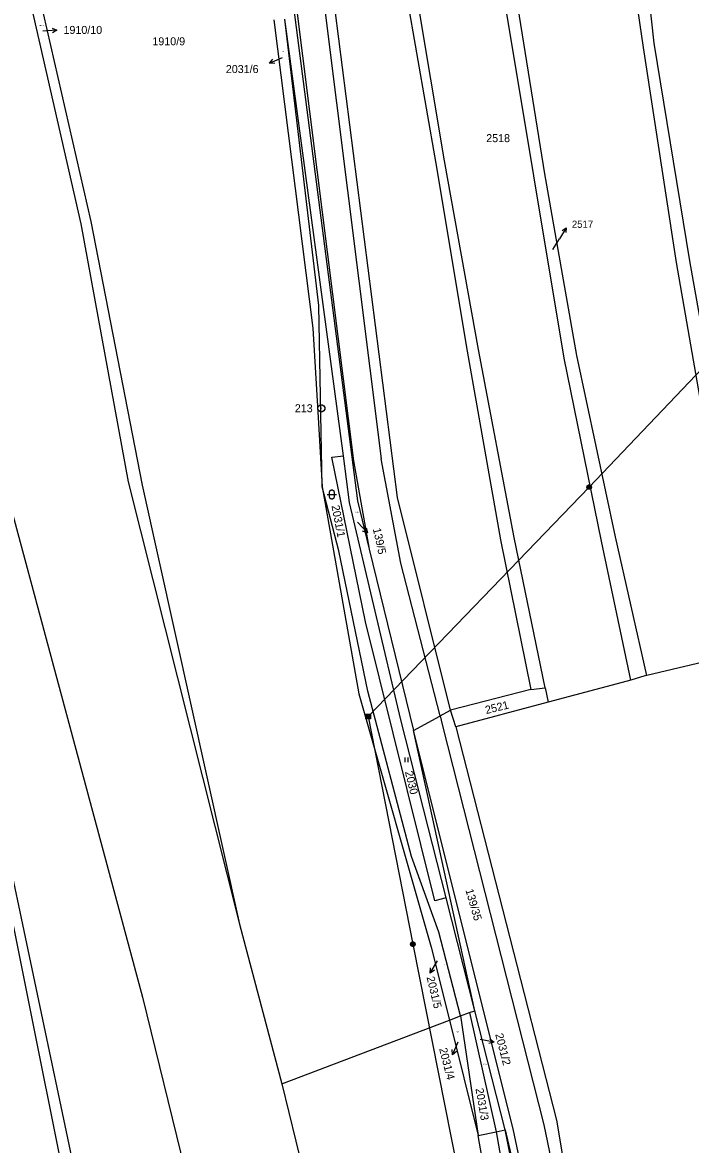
# Model space of a CAD drawing. Extents: x -609861 to -605046, y -1120287 to -1116307.
# Drawn here: x -607250.8 to -607108.9, y -1118743 to -1118504.6 of the extents above; entities that cross this region are included whole.
import ezdxf

# ---------------------------------------------------------------- set-up
doc = ezdxf.new("R2010")
doc.units = 0
for name, color, linetype in [('Vrstva 1', 7, 'Continuous'), ('Vrstva 2', 7, 'Continuous'), ('Vrstva 3', 7, 'Continuous'), ('Vrstva 4', 7, 'Continuous'), ('Vrstva 6', 7, 'Continuous'), ('Vrstva 7', 7, 'Continuous'), ('Vrstva 8', 7, 'Continuous')]:
    doc.layers.add(name, color=color, linetype=linetype)

msp = doc.modelspace()

# ---------------------------------------------------------------- linework, layer by layer
at = {"layer": 'Vrstva 1'}
for p, q in [((-607120.64, -1118472.66), (-607116.66, -1118509.04)), ((-607124.32, -1118473.3), (-607118.94, -1118509.95)), ((-607250.62, -1118493.73), (-607238.38, -1118547.37)), ((-607248.49, -1118493.49), (-607236.26, -1118546.93)), ((-607170.21, -1118493.2), (-607162.96, -1118534.58)), ((-607161.12, -1118534.04), (-607167.71, -1118494.46)), ((-607142.16, -1118537.19), (-607148.58, -1118498.62)), ((-607139.78, -1118536.75), (-607146.07, -1118497.94)), ((-607182.6, -1118596.66), (-607195.06, -1118503.92)), ((-607187.79, -1118564.73), (-607195.06, -1118503.92)), ((-607193.08, -1118501.84), (-607179.6, -1118606.23)), ((-607171.11, -1118605.54), (-607184.37, -1118502.01)), ((-607197.37, -1118504.09), (-607189.06, -1118569.6)), ((-607118.94, -1118509.95), (-607111.9, -1118555.62)), ((-607116.66, -1118509.04), (-607109.06, -1118555.27)), ((-607162.96, -1118534.58), (-607156.32, -1118574.45)), ((-607153.86, -1118574.13), (-607161.12, -1118534.04)), ((-607135.66, -1118575.96), (-607142.16, -1118537.19)), ((-607133, -1118575.38), (-607139.78, -1118536.75)), ((-607236.26, -1118546.93), (-607225.31, -1118602.95)), ((-607238.38, -1118547.37), (-607228.29, -1118602.2)), ((-607111.9, -1118555.62), (-607104.5, -1118598.32)), ((-607109.06, -1118555.27), (-607101.47, -1118598.29)), ((-607187.1, -1118603.25), (-607187.79, -1118564.73)), ((-607189.06, -1118569.6), (-607188.02, -1118587.35)), ((-607156.32, -1118574.45), (-607149.2, -1118614.56)), ((-607146.35, -1118614.02), (-607153.86, -1118574.13)), ((-607124.81, -1118613.9), (-607133, -1118575.38)), ((-607127.74, -1118614.83), (-607135.66, -1118575.96)), ((-607188.02, -1118587.35), (-607187.1, -1118603.25)), ((-607185.07, -1118596.99), (-607182.6, -1118596.66)), ((-607177.86, -1118631.95), (-607185.07, -1118596.99)), ((-607181.26, -1118606.57), (-607182.6, -1118596.66)), ((-607228.29, -1118602.2), (-607204.68, -1118696.17)), ((-607225.31, -1118602.95), (-607204.68, -1118696.17)), ((-607183.59, -1118616.86), (-607187.1, -1118603.25)), ((-607187.1, -1118603.25), (-607179.31, -1118647.22)), ((-607253.78, -1118605.57), (-607225.23, -1118711.66)), ((-607170.4, -1118652.8), (-607181.26, -1118606.57)), ((-607179.6, -1118606.23), (-607177.1, -1118616.51)), ((-607159.81, -1118650.74), (-607171.11, -1118605.54)), ((-607149.2, -1118614.56), (-607142.8, -1118646.36)), ((-607139.71, -1118645.96), (-607146.35, -1118614.02)), ((-607121.56, -1118644.33), (-607127.74, -1118614.83)), ((-607118.12, -1118643.33), (-607124.81, -1118613.9)), ((-607177.37, -1118646.66), (-607183.59, -1118616.86)), ((-607177.1, -1118616.51), (-607167.73, -1118655.05)), ((-607163.2, -1118691.21), (-607177.86, -1118631.95)), ((-607097.53, -1118638.45), (-607118.12, -1118643.33)), ((-607122.34, -1118644.56), (-607139.07, -1118649.04)), ((-607121.56, -1118644.33), (-607122.34, -1118644.56)), ((-607118.59, -1118643.44), (-607121.56, -1118644.33)), ((-607118.12, -1118643.33), (-607118.59, -1118643.44)), ((-607168.14, -1118681.83), (-607177.37, -1118646.66)), ((-607142.8, -1118646.36), (-607159.81, -1118650.74)), ((-607142.8, -1118646.36), (-607139.71, -1118645.96)), ((-607139.71, -1118645.96), (-607139.07, -1118649.04)), ((-607179.31, -1118647.22), (-607163.92, -1118701.08)), ((-607139.07, -1118649.04), (-607158.69, -1118654.28)), ((-607162.01, -1118651.94), (-607159.81, -1118650.74)), ((-607158.69, -1118654.28), (-607159.81, -1118650.74)), ((-607160.78, -1118690.6), (-607170.4, -1118652.8)), ((-607167.73, -1118655.05), (-607162.12, -1118652)), ((-607162.12, -1118652), (-607162.01, -1118651.94)), ((-607154.67, -1118714.59), (-607167.73, -1118655.05)), ((-607158.69, -1118654.28), (-607137.33, -1118737.79)), ((-607258.21, -1118661.04), (-607239.75, -1118748.45)), ((-607242.11, -1118749.05), (-607259.71, -1118661.44)), ((-607162.34, -1118697.92), (-607168.14, -1118681.83)), ((-607160.78, -1118690.6), (-607163.2, -1118691.21)), ((-607154.67, -1118714.59), (-607160.78, -1118690.6)), ((-607204.68, -1118696.17), (-607195.67, -1118730.14)), ((-607157.68, -1118715.64), (-607162.34, -1118697.92)), ((-607163.92, -1118701.08), (-607160.07, -1118716.55)), ((-607225.23, -1118711.66), (-607203.13, -1118802.05)), ((-607160.07, -1118716.55), (-607157.68, -1118715.64)), ((-607157.68, -1118715.64), (-607155.79, -1118714.98)), ((-607157.68, -1118715.64), (-607153.98, -1118741.08)), ((-607155.79, -1118714.98), (-607154.67, -1118714.59)), ((-607155.79, -1118714.98), (-607150.14, -1118740.32)), ((-607148.23, -1118739.89), (-607154.67, -1118714.59)), ((-607195.67, -1118730.14), (-607160.07, -1118716.55)), ((-607160.07, -1118716.55), (-607153.98, -1118741.08)), ((-607195.67, -1118730.14), (-607178.69, -1118798.88)), ((-607150.14, -1118740.32), (-607148.23, -1118739.89)), ((-607148.23, -1118739.89), (-607142.03, -1118766.04)), ((-607137.8, -1118791.32), (-607148.23, -1118739.89)), ((-607137.33, -1118737.79), (-607128.61, -1118789.42)), ((-607153.98, -1118741.08), (-607150.14, -1118740.32)), ((-607144.75, -1118792.59), (-607153.98, -1118741.08)), ((-607150.14, -1118740.32), (-607140.81, -1118791.87))]:
    msp.add_line(p, q, dxfattribs=at)
at = {"layer": 'Vrstva 3'}
for p, q in [((-607169.53, -1118660.75), (-607169.53, -1118661.8)), ((-607168.83, -1118661.8), (-607168.83, -1118660.75))]:
    msp.add_line(p, q, dxfattribs=at)
msp.add_lwpolyline([(-607185.54, -1118604.4), (-607185.44, -1118604.11), (-607185.19, -1118603.93), (-607184.88, -1118603.93), (-607184.63, -1118604.11), (-607184.53, -1118604.4), (-607184.53, -1118605.4), (-607184.63, -1118605.69), (-607184.88, -1118605.87), (-607185.19, -1118605.87), (-607185.44, -1118605.69), (-607185.54, -1118605.4)], close=True, dxfattribs=at)
msp.add_lwpolyline([(-607186.04, -1118604.9), (-607184.77, -1118604.9), (-607184.04, -1118604.9)], dxfattribs=at)
at = {"layer": 'Vrstva 4'}
for p, q in [((-607196.66, -1118468.6), (-607188.25, -1118535.94)), ((-607186.47, -1118502.52), (-607174.59, -1118597.34)), ((-607188.25, -1118535.94), (-607180.45, -1118597.74)), ((-607180.45, -1118597.74), (-607177.1, -1118616.51)), ((-607170.42, -1118619.48), (-607174.59, -1118597.34)), ((-607162.01, -1118651.94), (-607170.42, -1118619.48)), ((-607162.01, -1118651.94), (-607161.58, -1118653.78)), ((-607161.58, -1118653.78), (-607139.98, -1118738.84)), ((-607146.51, -1118739.65), (-607167.73, -1118655.05)), ((-607135.65, -1118790.87), (-607146.51, -1118739.65)), ((-607139.98, -1118738.84), (-607129.59, -1118789.62))]:
    msp.add_line(p, q, dxfattribs=at)
at = {"layer": 'Vrstva 6'}
for p, q in [((-607130.4, -1118603.33), (-607088.64, -1118559.43)), ((-607177.33, -1118652.09), (-607130.4, -1118603.33)), ((-607177.33, -1118652.09), (-607167.85, -1118700.44)), ((-607167.85, -1118700.44), (-607157.2, -1118754.07))]:
    msp.add_line(p, q, dxfattribs=at)
for points in [[(-607130.55, -1118602.85), (-607130.24, -1118602.85), (-607129.99, -1118603.03), (-607129.89, -1118603.32), (-607129.99, -1118603.61), (-607130.24, -1118603.79), (-607130.55, -1118603.79), (-607130.8, -1118603.61), (-607130.9, -1118603.32), (-607130.8, -1118603.03), (-607130.55, -1118602.85), (-607130.52, -1118602.89), (-607130.28, -1118602.89), (-607130.12, -1118602.97), (-607130.68, -1118602.97), (-607130.76, -1118603.05), (-607130.04, -1118603.05), (-607130.04, -1118603.13), (-607130.76, -1118603.13), (-607130.8, -1118603.21), (-607130, -1118603.21), (-607129.96, -1118603.29), (-607130.84, -1118603.29), (-607130.84, -1118603.37), (-607129.96, -1118603.37), (-607129.99, -1118603.45), (-607130.8, -1118603.45), (-607130.79, -1118603.53), (-607129.98, -1118603.53), (-607130.03, -1118603.61), (-607130.75, -1118603.61), (-607130.67, -1118603.69), (-607130.11, -1118603.69), (-607130.22, -1118603.77), (-607130.56, -1118603.77)], [(-607177.83, -1118651.59), (-607176.83, -1118651.59), (-607176.83, -1118652.59), (-607177.83, -1118652.59), (-607177.83, -1118651.59), (-607177.77, -1118651.65), (-607176.89, -1118651.65), (-607176.89, -1118651.73), (-607177.77, -1118651.73), (-607177.77, -1118651.81), (-607176.89, -1118651.81), (-607176.89, -1118651.89), (-607177.77, -1118651.89), (-607177.77, -1118651.97), (-607176.89, -1118651.97), (-607176.89, -1118652.05), (-607177.77, -1118652.05), (-607177.77, -1118652.13), (-607176.89, -1118652.13), (-607176.89, -1118652.21), (-607177.77, -1118652.21), (-607177.77, -1118652.29), (-607176.89, -1118652.29), (-607176.89, -1118652.37), (-607177.77, -1118652.37), (-607177.77, -1118652.45), (-607176.89, -1118652.45), (-607176.89, -1118652.53), (-607177.77, -1118652.53)], [(-607168, -1118699.96), (-607167.69, -1118699.96), (-607167.44, -1118700.14), (-607167.34, -1118700.43), (-607167.44, -1118700.72), (-607167.69, -1118700.9), (-607168, -1118700.9), (-607168.25, -1118700.72), (-607168.35, -1118700.43), (-607168.25, -1118700.14), (-607168, -1118699.96), (-607167.97, -1118700), (-607167.73, -1118700), (-607167.57, -1118700.08), (-607168.13, -1118700.08), (-607168.21, -1118700.16), (-607167.49, -1118700.16), (-607167.49, -1118700.24), (-607168.21, -1118700.24), (-607168.25, -1118700.32), (-607167.45, -1118700.32), (-607167.41, -1118700.4), (-607168.29, -1118700.4), (-607168.29, -1118700.48), (-607167.41, -1118700.48), (-607167.44, -1118700.56), (-607168.25, -1118700.56), (-607168.24, -1118700.64), (-607167.43, -1118700.64), (-607167.48, -1118700.72), (-607168.2, -1118700.72), (-607168.12, -1118700.8), (-607167.56, -1118700.8), (-607167.67, -1118700.88), (-607168.01, -1118700.88)]]:
    msp.add_lwpolyline(points, dxfattribs=at)
at = {"layer": 'Vrstva 7'}
for p, q in [((-607243.425, -1118506.267), (-607246.42, -1118506.44)), ((-607198.291, -1118513.258), (-607195.55, -1118512.04)), ((-607135.282, -1118548.25), (-607136.68, -1118550.56)), ((-607138.08, -1118552.87), (-607136.68, -1118550.56)), ((-607179.6, -1118610.75), (-607179.49, -1118610.88)), ((-607177.451, -1118613.08), (-607179.49, -1118610.88)), ((-607164.155, -1118706.563), (-607162.58, -1118704.01)), ((-607150.59, -1118721.247), (-607153.54, -1118720.7)), ((-607159.409, -1118723.934), (-607158.22, -1118721.18))]:
    msp.add_line(p, q, dxfattribs=at)
for points in [[(-607244.452, -1118505.826), (-607243.425, -1118506.267), (-607244.395, -1118506.824)], [(-607197.175, -1118513.309), (-607198.291, -1118513.258), (-607197.581, -1118512.395)], [(-607136.133, -1118548.787), (-607135.282, -1118548.25), (-607135.363, -1118549.253)], [(-607177.764, -1118612.007), (-607177.451, -1118613.08), (-607178.497, -1118612.687)], [(-607163.204, -1118705.975), (-607164.155, -1118706.563), (-607164.055, -1118705.45)], [(-607151.482, -1118720.573), (-607150.59, -1118721.247), (-607151.665, -1118721.556)], [(-607158.554, -1118723.214), (-607159.409, -1118723.934), (-607159.472, -1118722.818)]]:
    msp.add_lwpolyline(points, dxfattribs=at)
at = {"layer": 'Vrstva 8'}
msp.add_line((-607187.33, -1118586.58), (-607187.23, -1118586.58), dxfattribs=at)
msp.add_lwpolyline([(-607187.09, -1118585.86), (-607186.75, -1118586.05), (-607186.56, -1118586.39), (-607186.56, -1118586.78), (-607186.75, -1118587.12), (-607187.09, -1118587.31), (-607187.48, -1118587.31), (-607187.82, -1118587.12), (-607188.01, -1118586.78), (-607188.01, -1118586.39), (-607187.82, -1118586.05), (-607187.48, -1118585.86)], close=True, dxfattribs=at)

# ---------------------------------------------------------------- texts
at = {"layer": 'Vrstva 2'}
for s, height, p in [('1910/10', 0.2, (-607247.184, -1118505.36)), ('1910/9', 1.7, (-607223.157, -1118509.47)), ('2031/6', 0.2, (-607196.032, -1118510.93)), ('2518', 1.7, (-607152.253, -1118530.05)), ('2517', 0.1, (-607138.066, -1118552.87)), ('139/5', 0.2, (-607180.094, -1118608.76)), ('2031/5', 0.2, (-607161.772, -1118704.82)), ('2031/4', 0.2, (-607158.612, -1118719.16)), ('2031/2', 0.2, (-607152.892, -1118726))]:
    msp.add_text(s, height=height, dxfattribs=at).set_placement(p)
for s, rotation, p in [('2031/1', 280.80662, (-607185.115, -1118607.313)), ('2521', 13.98017, (-607152.24, -1118651.563)), ('2030', 283.49952, (-607169.525, -1118663.851)), ('139/35', 286.19242, (-607156.69, -1118688.937)), ('2031/3', 279.88988, (-607154.539, -1118731.144))]:
    msp.add_text(s, height=1.7, rotation=rotation, dxfattribs=at).set_placement(p)
at = {"layer": 'Vrstva 7'}
for s, height, p in [('1910/10', 1.7, (-607242.037, -1118507.06)), ('2031/6', 1.7, (-607207.562, -1118515.37)), ('2517', 1.53, (-607134.066, -1118548.25))]:
    msp.add_text(s, height=height, dxfattribs=at).set_placement(p)
for s, rotation, p in [('139/5', 282.58278, (-607176.344, -1118612.204)), ('2031/5', 283.49952, (-607164.93, -1118707.479)), ('2031/2', 284.41625, (-607150.354, -1118719.602)), ('2031/4', 284.41625, (-607162.268, -1118722.659))]:
    msp.add_text(s, height=1.7, rotation=rotation, dxfattribs=at).set_placement(p)
at = {"layer": 'Vrstva 8'}
msp.add_text('213', height=1.7, dxfattribs=at).set_placement((-607192.9, -1118587.43))

doc.saveas('drawing.dxf')
